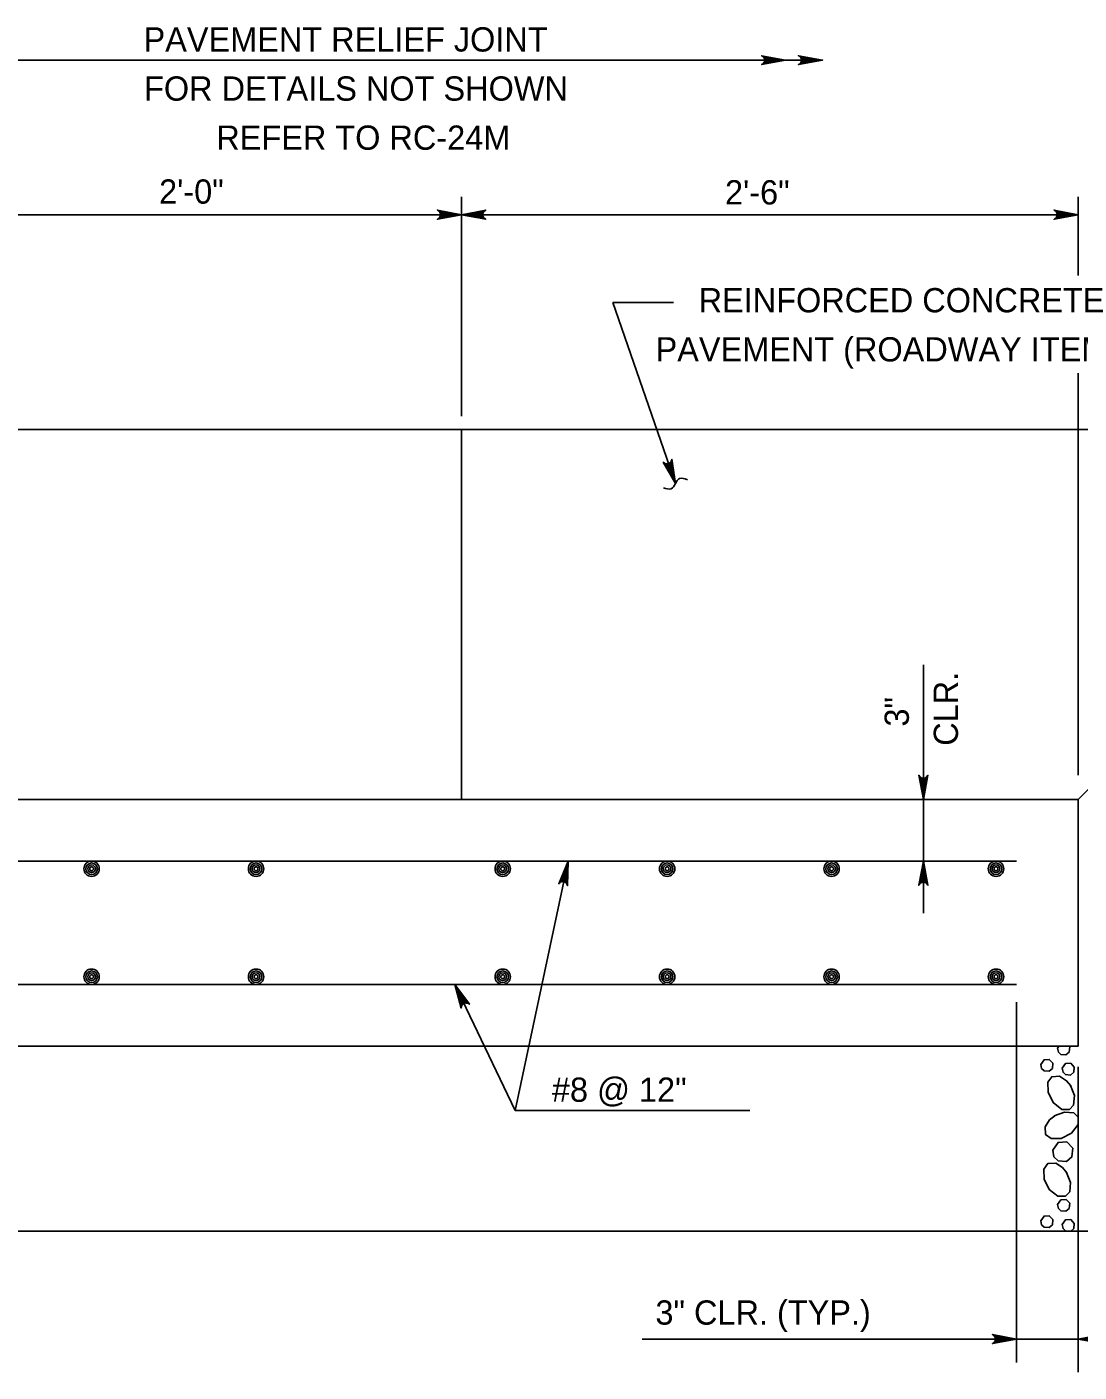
# Model space of a CAD drawing. Extents: x 636530 to 644067, y 294168 to 299122.
# Drawn here: x 641779.1 to 641909.1, y 296057.2 to 296223.5 of the extents above; entities that cross this region are included whole.
import ezdxf

# ---------------------------------------------------------------- set-up
doc = ezdxf.new("R2010")
doc.units = 0
doc.layers.add('1', color=7, linetype='Continuous')

msp = doc.modelspace()

# ---------------------------------------------------------------- linework, layer by layer
at = {"layer": '1'}
for p, q in [((641771.85, 296219.37), (641877.42, 296219.37)), ((641832.81, 296175.39), (641832.81, 296202.49)), ((641909.01, 296192.77), (641909.01, 296202.49)), ((641695.65, 296200.27), (641909.01, 296200.27)), ((641851.48, 296189.42), (641859, 296189.42)), ((641851.48, 296189.42), (641859.24, 296167.04)), ((641909.01, 296130.99), (641909.01, 296180.68)), ((641771.85, 296173.73), (641984.3, 296173.73)), ((641832.81, 296173.73), (641832.81, 296128.01)), ((641909.01, 296128.01), (641929.33, 296148.33)), ((641889.87, 296113.97), (641889.87, 296144.66)), ((641695.65, 296128.01), (641909.01, 296128.01)), ((641909.01, 296128.01), (641909.01, 296097.53)), ((641703.27, 296120.39), (641901.39, 296120.39)), ((641839.44, 296089.56), (641845.97, 296120.39)), ((641703.27, 296105.15), (641901.39, 296105.15)), ((641839.44, 296089.56), (641831.98, 296105.15)), ((641901.39, 296058.44), (641901.39, 296102.94)), ((641695.65, 296097.53), (641909.01, 296097.53)), ((641909.01, 296057.24), (641909.01, 296094.95)), ((641839.44, 296089.56), (641868.43, 296089.56)), ((641680.41, 296074.67), (641924.25, 296074.67)), ((641855.12, 296061.31), (641915.43, 296061.31))]:
    msp.add_line(p, q, dxfattribs=at)
for points in [[(641872.85, 296219.37), (641869.87, 296218.81), (641869.98, 296218.89), (641870.1, 296218.97), (641870.16, 296219.07), (641870.22, 296219.17), (641870.23, 296219.27), (641870.25, 296219.37), (641870.23, 296219.47), (641870.22, 296219.57), (641870.16, 296219.67), (641870.1, 296219.77), (641869.98, 296219.84), (641869.87, 296219.92), (641872.85, 296219.37), (641869.98, 296219.84), (641870.1, 296219.77), (641872.85, 296219.37), (641870.16, 296219.67), (641870.22, 296219.57), (641872.85, 296219.37), (641870.23, 296219.47), (641870.25, 296219.37), (641872.85, 296219.37), (641870.23, 296219.27), (641870.22, 296219.17), (641872.85, 296219.37), (641870.16, 296219.07), (641870.1, 296218.97), (641872.85, 296219.37), (641869.98, 296218.89)], [(641877.42, 296219.37), (641874.44, 296218.81), (641874.56, 296218.89), (641874.67, 296218.97), (641874.73, 296219.07), (641874.79, 296219.17), (641874.81, 296219.27), (641874.82, 296219.37), (641874.81, 296219.47), (641874.79, 296219.57), (641874.73, 296219.67), (641874.67, 296219.77), (641874.56, 296219.84), (641874.44, 296219.92), (641877.42, 296219.37), (641874.56, 296219.84), (641874.67, 296219.77), (641877.42, 296219.37), (641874.73, 296219.67), (641874.79, 296219.57), (641877.42, 296219.37), (641874.81, 296219.47), (641874.82, 296219.37), (641877.42, 296219.37), (641874.81, 296219.27), (641874.79, 296219.17), (641877.42, 296219.37), (641874.73, 296219.07), (641874.67, 296218.97), (641877.42, 296219.37), (641874.56, 296218.89)], [(641832.81, 296200.27), (641829.83, 296199.71), (641829.94, 296199.79), (641830.06, 296199.87), (641830.12, 296199.97), (641830.18, 296200.07), (641830.19, 296200.17), (641830.21, 296200.27), (641830.19, 296200.37), (641830.18, 296200.47), (641830.12, 296200.57), (641830.06, 296200.67), (641829.94, 296200.75), (641829.83, 296200.83), (641832.81, 296200.27), (641829.94, 296200.75), (641830.06, 296200.67), (641832.81, 296200.27), (641830.12, 296200.57), (641830.18, 296200.47), (641832.81, 296200.27), (641830.19, 296200.37), (641830.21, 296200.27), (641832.81, 296200.27), (641830.19, 296200.17), (641830.18, 296200.07), (641832.81, 296200.27), (641830.12, 296199.97), (641830.06, 296199.87), (641832.81, 296200.27), (641829.94, 296199.79)], [(641832.81, 296200.27), (641835.79, 296200.83), (641835.68, 296200.75), (641835.56, 296200.67), (641835.5, 296200.57), (641835.45, 296200.47), (641835.43, 296200.37), (641835.41, 296200.27), (641835.43, 296200.17), (641835.45, 296200.07), (641835.5, 296199.97), (641835.56, 296199.87), (641835.68, 296199.79), (641835.79, 296199.71), (641832.81, 296200.27), (641835.68, 296199.79), (641835.56, 296199.87), (641832.81, 296200.27), (641835.5, 296199.97), (641835.45, 296200.07), (641832.81, 296200.27), (641835.43, 296200.17), (641835.41, 296200.27), (641832.81, 296200.27), (641835.43, 296200.37), (641835.45, 296200.47), (641832.81, 296200.27), (641835.5, 296200.57), (641835.56, 296200.67), (641832.81, 296200.27), (641835.68, 296200.75)], [(641909.01, 296200.27), (641906.03, 296199.71), (641906.14, 296199.79), (641906.26, 296199.87), (641906.32, 296199.97), (641906.38, 296200.07), (641906.39, 296200.17), (641906.41, 296200.27), (641906.39, 296200.37), (641906.38, 296200.47), (641906.32, 296200.57), (641906.26, 296200.67), (641906.14, 296200.75), (641906.03, 296200.83), (641909.01, 296200.27), (641906.14, 296200.75), (641906.26, 296200.67), (641909.01, 296200.27), (641906.32, 296200.57), (641906.38, 296200.47), (641909.01, 296200.27), (641906.39, 296200.37), (641906.41, 296200.27), (641909.01, 296200.27), (641906.39, 296200.17), (641906.38, 296200.07), (641909.01, 296200.27), (641906.32, 296199.97), (641906.26, 296199.87), (641909.01, 296200.27), (641906.14, 296199.79)], [(641859.24, 296167.04), (641857.73, 296169.67), (641857.84, 296169.59), (641857.96, 296169.51), (641858.07, 296169.49), (641858.18, 296169.46), (641858.28, 296169.48), (641858.38, 296169.5), (641858.47, 296169.55), (641858.56, 296169.59), (641858.64, 296169.68), (641858.71, 296169.77), (641858.75, 296169.91), (641858.79, 296170.04), (641859.24, 296167.04), (641858.75, 296169.91), (641858.71, 296169.77), (641859.24, 296167.04), (641858.64, 296169.68), (641858.56, 296169.59), (641859.24, 296167.04), (641858.47, 296169.55), (641858.38, 296169.5), (641859.24, 296167.04), (641858.28, 296169.48), (641858.18, 296169.46), (641859.24, 296167.04), (641858.07, 296169.49), (641857.96, 296169.51), (641859.24, 296167.04), (641857.84, 296169.59)], [(641889.87, 296128.01), (641889.31, 296130.99), (641889.39, 296130.88), (641889.47, 296130.76), (641889.57, 296130.7), (641889.67, 296130.64), (641889.77, 296130.63), (641889.87, 296130.61), (641889.97, 296130.63), (641890.07, 296130.64), (641890.17, 296130.7), (641890.27, 296130.76), (641890.35, 296130.88), (641890.43, 296130.99), (641889.87, 296128.01), (641890.35, 296130.88), (641890.27, 296130.76), (641889.87, 296128.01), (641890.17, 296130.7), (641890.07, 296130.64), (641889.87, 296128.01), (641889.97, 296130.63), (641889.87, 296130.61), (641889.87, 296128.01), (641889.77, 296130.63), (641889.67, 296130.64), (641889.87, 296128.01), (641889.57, 296130.7), (641889.47, 296130.76), (641889.87, 296128.01), (641889.39, 296130.88)], [(641845.97, 296120.39), (641845.9, 296117.36), (641845.85, 296117.49), (641845.79, 296117.61), (641845.71, 296117.69), (641845.62, 296117.77), (641845.53, 296117.81), (641845.43, 296117.85), (641845.33, 296117.85), (641845.23, 296117.85), (641845.12, 296117.82), (641845.01, 296117.78), (641844.91, 296117.68), (641844.81, 296117.59), (641845.97, 296120.39), (641844.91, 296117.68), (641845.01, 296117.78), (641845.97, 296120.39), (641845.12, 296117.82), (641845.23, 296117.85), (641845.97, 296120.39), (641845.33, 296117.85), (641845.43, 296117.85), (641845.97, 296120.39), (641845.53, 296117.81), (641845.62, 296117.77), (641845.97, 296120.39), (641845.71, 296117.69), (641845.79, 296117.61), (641845.97, 296120.39), (641845.85, 296117.49)], [(641889.87, 296120.39), (641890.43, 296117.41), (641890.35, 296117.52), (641890.27, 296117.64), (641890.17, 296117.7), (641890.07, 296117.76), (641889.97, 296117.77), (641889.87, 296117.79), (641889.77, 296117.77), (641889.67, 296117.76), (641889.57, 296117.7), (641889.47, 296117.64), (641889.39, 296117.52), (641889.31, 296117.41), (641889.87, 296120.39), (641889.39, 296117.52), (641889.47, 296117.64), (641889.87, 296120.39), (641889.57, 296117.7), (641889.67, 296117.76), (641889.87, 296120.39), (641889.77, 296117.77), (641889.87, 296117.79), (641889.87, 296120.39), (641889.97, 296117.77), (641890.07, 296117.76), (641889.87, 296120.39), (641890.17, 296117.7), (641890.27, 296117.64), (641889.87, 296120.39), (641890.35, 296117.52)], [(641831.98, 296105.15), (641833.78, 296102.7), (641833.65, 296102.77), (641833.53, 296102.84), (641833.42, 296102.85), (641833.3, 296102.86), (641833.2, 296102.83), (641833.11, 296102.8), (641833.02, 296102.75), (641832.94, 296102.69), (641832.88, 296102.59), (641832.81, 296102.49), (641832.79, 296102.36), (641832.77, 296102.22), (641831.98, 296105.15), (641832.79, 296102.36), (641832.81, 296102.49), (641831.98, 296105.15), (641832.88, 296102.59), (641832.94, 296102.69), (641831.98, 296105.15), (641833.02, 296102.75), (641833.11, 296102.8), (641831.98, 296105.15), (641833.2, 296102.83), (641833.3, 296102.86), (641831.98, 296105.15), (641833.42, 296102.85), (641833.53, 296102.84), (641831.98, 296105.15), (641833.65, 296102.77)], [(641906.46, 296097.28), (641906.64, 296097.53)], [(641907.85, 296097.53), (641907.96, 296097.43), (641907.89, 296096.78), (641907.49, 296096.45), (641906.86, 296096.49), (641906.56, 296096.78), (641906.46, 296097.28)], [(641904.38, 296095.26), (641904.78, 296095.84), (641905.43, 296095.87), (641905.88, 296095.41), (641905.81, 296094.76), (641905.41, 296094.43), (641904.78, 296094.47), (641904.48, 296094.76), (641904.38, 296095.26)], [(641907.03, 296094.79), (641907.43, 296095.36), (641908.08, 296095.4), (641908.52, 296094.94), (641908.46, 296094.29), (641908.06, 296093.95), (641907.43, 296094), (641907.13, 296094.29), (641907.03, 296094.79)], [(641908.05, 296092.66), (641908.54, 296091.4), (641908.44, 296090.24), (641907.92, 296089.69), (641906.98, 296089.71), (641905.92, 296090.55), (641905.28, 296091.83), (641905.25, 296093.05), (641905.74, 296093.73), (641906.71, 296093.79), (641907.57, 296093.24), (641908.08, 296092.61)], [(641906.05, 296088.89), (641907.31, 296089.38), (641908.46, 296089.28), (641909.01, 296088.76), (641909, 296087.82), (641908.16, 296086.76), (641906.88, 296086.12), (641905.66, 296086.09), (641904.98, 296086.58), (641904.91, 296087.55), (641905.47, 296088.41), (641906.1, 296088.92)], [(641905.85, 296084.67), (641906.52, 296085.63), (641907.59, 296085.69), (641908.34, 296084.92), (641908.23, 296083.83), (641907.57, 296083.28), (641906.51, 296083.36), (641906.01, 296083.84), (641905.85, 296084.67)], [(641907.56, 296081.92), (641908.06, 296080.67), (641907.96, 296079.51), (641907.43, 296078.96), (641906.5, 296078.98), (641905.43, 296079.81), (641904.79, 296081.1), (641904.77, 296082.31), (641905.25, 296083), (641906.22, 296083.06), (641907.08, 296082.51), (641907.59, 296081.87)], [(641906.46, 296077.97), (641906.87, 296078.54), (641907.51, 296078.58), (641907.96, 296078.11), (641907.89, 296077.46), (641907.49, 296077.13), (641906.86, 296077.18), (641906.56, 296077.47), (641906.46, 296077.97)], [(641904.38, 296075.95), (641904.78, 296076.52), (641905.43, 296076.56), (641905.88, 296076.09), (641905.81, 296075.44), (641905.41, 296075.11), (641904.78, 296075.16), (641904.48, 296075.45), (641904.38, 296075.95)], [(641907.03, 296075.48), (641907.43, 296076.05), (641908.08, 296076.09), (641908.52, 296075.62), (641908.46, 296074.97), (641908.1, 296074.67)], [(641907.61, 296074.67), (641907.43, 296074.69), (641907.13, 296074.98), (641907.03, 296075.47)], [(641901.39, 296061.31), (641898.41, 296060.76), (641898.52, 296060.83), (641898.64, 296060.91), (641898.7, 296061.01), (641898.76, 296061.11), (641898.77, 296061.21), (641898.79, 296061.31), (641898.77, 296061.41), (641898.76, 296061.51), (641898.7, 296061.61), (641898.64, 296061.71), (641898.52, 296061.79), (641898.41, 296061.87), (641901.39, 296061.31), (641898.52, 296061.79), (641898.64, 296061.71), (641901.39, 296061.31), (641898.7, 296061.61), (641898.76, 296061.51), (641901.39, 296061.31), (641898.77, 296061.41), (641898.79, 296061.31), (641901.39, 296061.31), (641898.77, 296061.21), (641898.76, 296061.11), (641901.39, 296061.31), (641898.7, 296061.01), (641898.64, 296060.91), (641901.39, 296061.31), (641898.52, 296060.83)], [(641909.01, 296061.31), (641911.99, 296061.87)], [(641911.76, 296061.71), (641909.01, 296061.31), (641911.88, 296061.79)], [(641911.65, 296061.51), (641909.01, 296061.31), (641911.7, 296061.61)], [(641911.61, 296061.31), (641909.01, 296061.31), (641911.63, 296061.41)], [(641911.99, 296060.76), (641909.01, 296061.31), (641911.88, 296060.83)], [(641911.76, 296060.91), (641909.01, 296061.31), (641911.7, 296061.01)], [(641911.65, 296061.11), (641909.01, 296061.31), (641911.63, 296061.21)]]:
    msp.add_lwpolyline(points, dxfattribs=at)
msp.add_lwpolyline([(641771.85, 296128.01), (641832.81, 296128.01), (641832.81, 296173.73), (641771.85, 296173.73)], close=True, dxfattribs=at)
for centre, radius in [((641787.09, 296119.44), 0.952), ((641807.41, 296119.44), 0.952), ((641837.89, 296119.44), 0.952), ((641858.21, 296119.44), 0.952), ((641878.53, 296119.44), 0.952), ((641898.85, 296119.44), 0.952), ((641787.09, 296119.44), 0.714), ((641787.09, 296119.44), 0.476), ((641787.09, 296119.44), 0.238), ((641807.41, 296119.44), 0.714), ((641807.41, 296119.44), 0.476), ((641807.41, 296119.44), 0.238), ((641837.89, 296119.44), 0.714), ((641837.89, 296119.44), 0.476), ((641837.89, 296119.44), 0.238), ((641858.21, 296119.44), 0.714), ((641858.21, 296119.44), 0.476), ((641858.21, 296119.44), 0.238), ((641878.53, 296119.44), 0.714), ((641878.53, 296119.44), 0.476), ((641878.53, 296119.44), 0.238), ((641898.85, 296119.44), 0.714), ((641898.85, 296119.44), 0.476), ((641898.85, 296119.44), 0.238), ((641787.09, 296106.1), 0.952), ((641807.41, 296106.1), 0.952), ((641837.89, 296106.1), 0.952), ((641858.21, 296106.1), 0.952), ((641878.53, 296106.1), 0.952), ((641898.85, 296106.1), 0.952), ((641787.09, 296106.1), 0.714), ((641787.09, 296106.1), 0.476), ((641787.09, 296106.1), 0.238), ((641807.41, 296106.1), 0.714), ((641807.41, 296106.1), 0.476), ((641807.41, 296106.1), 0.238), ((641837.89, 296106.1), 0.714), ((641837.89, 296106.1), 0.476), ((641837.89, 296106.1), 0.238), ((641858.21, 296106.1), 0.714), ((641858.21, 296106.1), 0.476), ((641858.21, 296106.1), 0.238), ((641878.53, 296106.1), 0.714), ((641878.53, 296106.1), 0.476), ((641878.53, 296106.1), 0.238), ((641898.85, 296106.1), 0.714), ((641898.85, 296106.1), 0.476), ((641898.85, 296106.1), 0.238)]:
    msp.add_circle(centre, radius, dxfattribs=at)
msp.add_spline([(641860.72, 296167.52), (641859.75, 296167.67), (641858.71, 296166.4), (641857.77, 296166.51)], degree=3, dxfattribs=at)

# ---------------------------------------------------------------- texts
for s, p in [('PAVEMENT RELIEF JOINT', (641793.51, 296220.43)), ('FOR DETAILS NOT SHOWN', (641793.57, 296214.36)), ('REFER TO RC-24M', (641802.5, 296208.29)), ('2\'-0"', (641795.43, 296201.63)), ('2\'-6"', (641865.36, 296201.53)), ('REINFORCED CONCRETE', (641862.1, 296188.2)), ('PAVEMENT (ROADWAY ITEM)', (641856.78, 296182.13)), ('#8 @ 12"', (641843.97, 296090.64))]:
    msp.add_text(s, height=3, dxfattribs=at).set_placement(p)
for s, rotation, p in [('CLR.', 90, (641894.15, 296134.64)), ('3"', 90, (641888.08, 296137.01)), ('3" CLR. (TYP.)', 360, (641856.76, 296063.1))]:
    msp.add_text(s, height=3, rotation=rotation, dxfattribs=at).set_placement(p)

doc.saveas('drawing.dxf')
